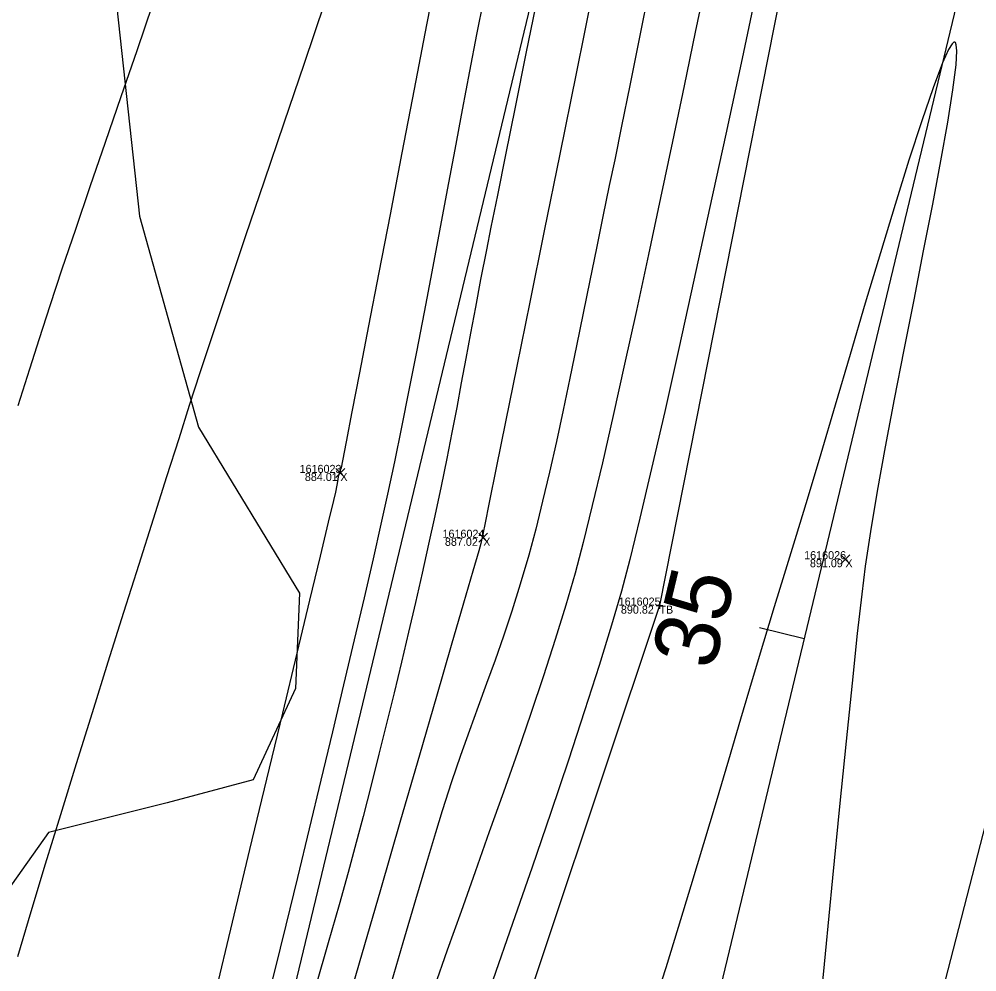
# Model space of a CAD drawing. Extents: x 1957117 to 1971063, y 701601 to 715861.
# Drawn here: x 1963147.31 to 1963188.96, y 705436.69 to 705478.13 of the extents above; entities that cross this region are included whole.
import ezdxf

# ---------------------------------------------------------------- set-up
doc = ezdxf.new("R2010")
doc.units = 0
for name, color, linetype in [('AP_X_Lights', 7, 'Continuous'), ('DT_X_Break_Line', 7, 'Continuous'), ('DT_X_Contour_Major', 7, 'Continuous'), ('DT_X_Contour_Minor', 7, 'Continuous'), ('GE_X_CL_20', 7, 'Continuous'), ('HY_X_Water_Edge', 7, 'Continuous'), ('PV_P_Drive', 7, 'Continuous'), ('PV_P_Shoulder', 7, 'Continuous'), ('RS_Raster1', 7, 'Continuous'), ('RW_X_Esmt_RR', 7, 'Continuous'), ('SC_Scratch1', 7, 'Continuous'), ('SC_Shading5', 7, 'Continuous'), ('VG_X_Tree_Line_Rt', 7, 'Continuous')]:
    doc.layers.add(name, color=color, linetype=linetype)

msp = doc.modelspace()

# ---------------------------------------------------------------- linework, layer by layer
at = {"layer": 'AP_X_Lights'}
for p, q in [((1963161.083, 705458.197), (1963161.471, 705458.587)), ((1963161.083, 705458.587), (1963161.471, 705458.197)), ((1963167.295, 705455.376), (1963167.683, 705455.766)), ((1963167.295, 705455.766), (1963167.683, 705455.376)), ((1963183.049, 705454.445), (1963183.437, 705454.835)), ((1963183.049, 705454.835), (1963183.437, 705454.445))]:
    msp.add_line(p, q, dxfattribs=at)
at = {"layer": 'DT_X_Break_Line'}
for points in [[(1963248.355, 705747.376), (1963235.759, 705698.829), (1963221.229, 705652.053), (1963207.844, 705601.615), (1963200.47, 705556.329), (1963185.917, 705507.018), (1963175.154, 705452.621), (1963160.398, 705408.434), (1963150.566, 705354.43), (1963137.351, 705306.484), (1963127.753, 705261.545), (1963117.087, 705216.019), (1963104.746, 705164.3), (1963091.28, 705116.393), (1963081.686, 705067.168)], [(1963097.69, 705062.728), (1963110.134, 705110.941), (1963118.179, 705161.08), (1963129.819, 705210.034), (1963142.677, 705258.498), (1963154.883, 705308.22), (1963169.696, 705358.61), (1963178.568, 705401.323), (1963191.579, 705451.786), (1963203.047, 705496.926), (1963213.073, 705549.098), (1963225.99, 705592.54), (1963238.509, 705645.64), (1963250.08, 705699.351), (1963260.722, 705745.719)]]:
    msp.add_lwpolyline(points, dxfattribs=at)
at = {"layer": 'DT_X_Contour_Major'}
for points in [[(1963179.454, 705479.728), (1963178.747, 705476.422), (1963178.038, 705473.126), (1963177.337, 705469.891), (1963176.654, 705466.769), (1963176, 705463.81), (1963175.383, 705461.066), (1963174.815, 705458.587), (1963174.306, 705456.426), (1963173.865, 705454.631), (1963173.504, 705453.256), (1963173.07, 705451.764), (1963172.53, 705450.015), (1963171.899, 705448.05), (1963171.193, 705445.906), (1963170.426, 705443.623), (1963169.613, 705441.239), (1963168.771, 705438.794), (1963167.914, 705436.326)], [(1963179.454, 705479.728), (1963178.747, 705476.422), (1963178.038, 705473.126), (1963177.337, 705469.891), (1963176.654, 705466.769), (1963176, 705463.81), (1963175.383, 705461.066), (1963174.815, 705458.587), (1963174.306, 705456.426), (1963173.865, 705454.631), (1963173.504, 705453.256), (1963173.07, 705451.764), (1963172.53, 705450.015), (1963171.899, 705448.05), (1963171.193, 705445.906), (1963170.426, 705443.623), (1963169.613, 705441.239), (1963168.771, 705438.794), (1963167.914, 705436.326)], [(1963167.496, 705478.982), (1963167.203, 705477.465), (1963166.897, 705475.86), (1963166.58, 705474.185), (1963166.256, 705472.459), (1963165.925, 705470.697), (1963165.591, 705468.919), (1963165.255, 705467.141), (1963164.919, 705465.38), (1963164.586, 705463.656), (1963164.258, 705461.984), (1963163.938, 705460.382), (1963163.626, 705458.869), (1963163.326, 705457.461), (1963163.04, 705456.164), (1963162.698, 705454.655), (1963162.309, 705452.966), (1963161.88, 705451.127), (1963161.419, 705449.17), (1963160.934, 705447.127), (1963160.432, 705445.03), (1963159.921, 705442.909), (1963159.409, 705440.796), (1963158.903, 705438.723), (1963158.411, 705436.721), (1963157.941, 705434.822)], [(1963167.496, 705478.982), (1963167.203, 705477.465), (1963166.897, 705475.86), (1963166.58, 705474.185), (1963166.256, 705472.459), (1963165.925, 705470.697), (1963165.591, 705468.919), (1963165.255, 705467.141), (1963164.919, 705465.38), (1963164.586, 705463.656), (1963164.258, 705461.984), (1963163.938, 705460.382), (1963163.626, 705458.869), (1963163.326, 705457.461), (1963163.04, 705456.164), (1963162.698, 705454.655), (1963162.309, 705452.966), (1963161.88, 705451.127), (1963161.419, 705449.17), (1963160.934, 705447.127), (1963160.432, 705445.03), (1963159.921, 705442.909), (1963159.409, 705440.796), (1963158.903, 705438.723), (1963158.411, 705436.721), (1963157.941, 705434.822)]]:
    msp.add_lwpolyline(points, dxfattribs=at)
at = {"layer": 'DT_X_Contour_Minor'}
for points in [[(1963165.563, 705480.621), (1963165.03, 705477.872), (1963164.49, 705475.083), (1963163.955, 705472.315), (1963163.437, 705469.634), (1963162.948, 705467.103), (1963162.5, 705464.785), (1963162.105, 705462.743), (1963161.777, 705461.043), (1963161.526, 705459.746), (1963161.366, 705458.917), (1963161.308, 705458.619), (1963161.272, 705458.507), (1963161.238, 705458.409), (1963161.209, 705458.32), (1963161.183, 705458.23), (1963161.161, 705458.101), (1963161.118, 705457.852), (1963161.061, 705457.553), (1963160.975, 705457.191), (1963160.749, 705456.243), (1963160.397, 705454.776), (1963159.937, 705452.859), (1963159.384, 705450.557), (1963158.755, 705447.938), (1963158.066, 705445.071), (1963157.332, 705442.02), (1963156.571, 705438.855), (1963155.797, 705435.642)], [(1963165.563, 705480.621), (1963165.03, 705477.872), (1963164.49, 705475.083), (1963163.955, 705472.315), (1963163.437, 705469.634), (1963162.948, 705467.103), (1963162.5, 705464.785), (1963162.105, 705462.743), (1963161.777, 705461.043), (1963161.526, 705459.746), (1963161.366, 705458.917), (1963161.308, 705458.619), (1963161.272, 705458.507), (1963161.238, 705458.409), (1963161.209, 705458.32), (1963161.183, 705458.23), (1963161.161, 705458.101), (1963161.118, 705457.852), (1963161.061, 705457.553), (1963160.975, 705457.191), (1963160.749, 705456.243), (1963160.397, 705454.776), (1963159.937, 705452.859), (1963159.384, 705450.557), (1963158.755, 705447.938), (1963158.066, 705445.071), (1963157.332, 705442.02), (1963156.571, 705438.855), (1963155.797, 705435.642)], [(1963174.726, 705479.523), (1963174.275, 705477.277), (1963173.867, 705475.247), (1963173.509, 705473.477), (1963173.209, 705472.009), (1963172.975, 705470.888), (1963172.694, 705469.544), (1963172.411, 705468.165), (1963172.126, 705466.761), (1963171.839, 705465.344), (1963171.55, 705463.924), (1963171.259, 705462.512), (1963170.966, 705461.118), (1963170.671, 705459.755), (1963170.373, 705458.431), (1963170.074, 705457.158), (1963169.772, 705455.947), (1963169.468, 705454.809), (1963169.103, 705453.548), (1963168.739, 705452.385), (1963168.375, 705451.295), (1963168.009, 705450.255), (1963167.64, 705449.24), (1963167.267, 705448.227), (1963166.888, 705447.19), (1963166.502, 705446.106), (1963166.107, 705444.95), (1963165.703, 705443.699), (1963165.409, 705442.742), (1963165.018, 705441.436), (1963164.542, 705439.825), (1963163.993, 705437.952), (1963163.383, 705435.862)], [(1963174.726, 705479.523), (1963174.275, 705477.277), (1963173.867, 705475.247), (1963173.509, 705473.477), (1963173.209, 705472.009), (1963172.975, 705470.888), (1963172.694, 705469.544), (1963172.411, 705468.165), (1963172.126, 705466.761), (1963171.839, 705465.344), (1963171.55, 705463.924), (1963171.259, 705462.512), (1963170.966, 705461.118), (1963170.671, 705459.755), (1963170.373, 705458.431), (1963170.074, 705457.158), (1963169.772, 705455.947), (1963169.468, 705454.809), (1963169.103, 705453.548), (1963168.739, 705452.385), (1963168.375, 705451.295), (1963168.009, 705450.255), (1963167.64, 705449.24), (1963167.267, 705448.227), (1963166.888, 705447.19), (1963166.502, 705446.106), (1963166.107, 705444.95), (1963165.703, 705443.699), (1963165.409, 705442.742), (1963165.018, 705441.436), (1963164.542, 705439.825), (1963163.993, 705437.952), (1963163.383, 705435.862)], [(1963177.167, 705479.766), (1963176.709, 705477.56), (1963176.224, 705475.228), (1963175.718, 705472.811), (1963175.199, 705470.35), (1963174.674, 705467.887), (1963174.152, 705465.462), (1963173.64, 705463.117), (1963173.144, 705460.893), (1963172.674, 705458.831), (1963172.235, 705456.973), (1963171.837, 705455.36), (1963171.486, 705454.033), (1963171.082, 705452.639), (1963170.62, 705451.146), (1963170.109, 705449.571), (1963169.557, 705447.929), (1963168.975, 705446.238), (1963168.372, 705444.515), (1963167.756, 705442.777), (1963167.138, 705441.04), (1963166.525, 705439.322), (1963165.929, 705437.639), (1963165.357, 705436.008)], [(1963177.167, 705479.766), (1963176.709, 705477.56), (1963176.224, 705475.228), (1963175.718, 705472.811), (1963175.199, 705470.35), (1963174.674, 705467.887), (1963174.152, 705465.462), (1963173.64, 705463.117), (1963173.144, 705460.893), (1963172.674, 705458.831), (1963172.235, 705456.973), (1963171.837, 705455.36), (1963171.486, 705454.033), (1963171.082, 705452.639), (1963170.62, 705451.146), (1963170.109, 705449.571), (1963169.557, 705447.929), (1963168.975, 705446.238), (1963168.372, 705444.515), (1963167.756, 705442.777), (1963167.138, 705441.04), (1963166.525, 705439.322), (1963165.929, 705437.639), (1963165.357, 705436.008)], [(1963169.863, 705479.186), (1963169.348, 705476.632), (1963168.876, 705474.294), (1963168.459, 705472.221), (1963168.107, 705470.464), (1963167.828, 705469.073), (1963167.633, 705468.099), (1963167.379, 705466.805), (1963167.149, 705465.601), (1963166.937, 705464.465), (1963166.736, 705463.374), (1963166.539, 705462.306), (1963166.34, 705461.238), (1963166.133, 705460.149), (1963165.909, 705459.015), (1963165.663, 705457.815), (1963165.388, 705456.525), (1963165.117, 705455.293), (1963164.836, 705454.038), (1963164.545, 705452.762), (1963164.244, 705451.467), (1963163.934, 705450.157), (1963163.616, 705448.834), (1963163.289, 705447.499), (1963162.954, 705446.156), (1963162.612, 705444.807), (1963162.264, 705443.454), (1963161.909, 705442.1), (1963161.612, 705441.007), (1963161.223, 705439.615), (1963160.752, 705437.961), (1963160.214, 705436.086)], [(1963169.863, 705479.186), (1963169.348, 705476.632), (1963168.876, 705474.294), (1963168.459, 705472.221), (1963168.107, 705470.464), (1963167.828, 705469.073), (1963167.633, 705468.099), (1963167.379, 705466.805), (1963167.149, 705465.601), (1963166.937, 705464.465), (1963166.736, 705463.374), (1963166.539, 705462.306), (1963166.34, 705461.238), (1963166.133, 705460.149), (1963165.909, 705459.015), (1963165.663, 705457.815), (1963165.388, 705456.525), (1963165.117, 705455.293), (1963164.836, 705454.038), (1963164.545, 705452.762), (1963164.244, 705451.467), (1963163.934, 705450.157), (1963163.616, 705448.834), (1963163.289, 705447.499), (1963162.954, 705446.156), (1963162.612, 705444.807), (1963162.264, 705443.454), (1963161.909, 705442.1), (1963161.612, 705441.007), (1963161.223, 705439.615), (1963160.752, 705437.961), (1963160.214, 705436.086)], [(1963172.264, 705479.377), (1963171.528, 705475.757), (1963170.816, 705472.25), (1963170.141, 705468.918), (1963169.515, 705465.825), (1963168.95, 705463.033), (1963168.46, 705460.607), (1963168.057, 705458.607), (1963167.752, 705457.099), (1963167.56, 705456.143), (1963167.492, 705455.805), (1963167.471, 705455.697), (1963167.45, 705455.589), (1963167.422, 705455.468), (1963167.385, 705455.32), (1963167.293, 705455.002), (1963167.037, 705454.118), (1963166.634, 705452.729), (1963166.101, 705450.893), (1963165.457, 705448.668), (1963164.717, 705446.116), (1963163.899, 705443.294), (1963163.021, 705440.262), (1963162.1, 705437.078), (1963161.153, 705433.804)], [(1963172.264, 705479.377), (1963171.528, 705475.757), (1963170.816, 705472.25), (1963170.141, 705468.918), (1963169.515, 705465.825), (1963168.95, 705463.033), (1963168.46, 705460.607), (1963168.057, 705458.607), (1963167.752, 705457.099), (1963167.56, 705456.143), (1963167.492, 705455.805), (1963167.471, 705455.697), (1963167.45, 705455.589), (1963167.422, 705455.468), (1963167.385, 705455.32), (1963167.293, 705455.002), (1963167.037, 705454.118), (1963166.634, 705452.729), (1963166.101, 705450.893), (1963165.457, 705448.668), (1963164.717, 705446.116), (1963163.899, 705443.294), (1963163.021, 705440.262), (1963162.1, 705437.078), (1963161.153, 705433.804)], [(1963160.59, 705478.821), (1963159.698, 705476.193), (1963158.818, 705473.599), (1963157.965, 705471.085), (1963157.158, 705468.697), (1963156.412, 705466.48), (1963155.744, 705464.481), (1963155.17, 705462.745), (1963154.708, 705461.319), (1963154.246, 705459.871), (1963153.718, 705458.215), (1963153.136, 705456.385), (1963152.509, 705454.411), (1963151.85, 705452.328), (1963151.168, 705450.165), (1963150.476, 705447.956), (1963149.783, 705445.733), (1963149.101, 705443.528), (1963148.441, 705441.373), (1963147.813, 705439.3), (1963147.229, 705437.342)], [(1963160.59, 705478.821), (1963159.698, 705476.193), (1963158.818, 705473.599), (1963157.965, 705471.085), (1963157.158, 705468.697), (1963156.412, 705466.48), (1963155.744, 705464.481), (1963155.17, 705462.745), (1963154.708, 705461.319), (1963154.246, 705459.871), (1963153.718, 705458.215), (1963153.136, 705456.385), (1963152.509, 705454.411), (1963151.85, 705452.328), (1963151.168, 705450.165), (1963150.476, 705447.956), (1963149.783, 705445.733), (1963149.101, 705443.528), (1963148.441, 705441.373), (1963147.813, 705439.3), (1963147.229, 705437.342)], [(1963153.107, 705478.756), (1963152.419, 705476.75), (1963151.728, 705474.741), (1963151.046, 705472.758), (1963150.385, 705470.83), (1963149.756, 705468.985), (1963149.171, 705467.251), (1963148.642, 705465.656), (1963148.179, 705464.229), (1963147.759, 705462.905), (1963147.256, 705461.31)], [(1963153.107, 705478.756), (1963152.419, 705476.75), (1963151.728, 705474.741), (1963151.046, 705472.758), (1963150.385, 705470.83), (1963149.756, 705468.985), (1963149.171, 705467.251), (1963148.642, 705465.656), (1963148.179, 705464.229), (1963147.759, 705462.905), (1963147.256, 705461.31)], [(1963182.048, 705434.036), (1963182.379, 705437.476), (1963182.7, 705440.777), (1963183.005, 705443.88), (1963183.29, 705446.725), (1963183.549, 705449.253), (1963183.776, 705451.405), (1963183.968, 705453.12), (1963184.118, 705454.34), (1963184.342, 705455.843), (1963184.638, 705457.593), (1963184.991, 705459.532), (1963185.384, 705461.603), (1963185.802, 705463.751), (1963186.228, 705465.918), (1963186.646, 705468.048), (1963187.04, 705470.083), (1963187.394, 705471.966), (1963187.691, 705473.642), (1963187.917, 705475.052), (1963188.054, 705476.14), (1963188.089, 705476.741), (1963188.067, 705477.015), (1963188.027, 705477.107), (1963187.999, 705477.124), (1963187.966, 705477.121), (1963187.885, 705477.054), (1963187.73, 705476.807), (1963187.466, 705476.226), (1963187.053, 705475.139), (1963186.561, 705473.709), (1963186.006, 705471.996), (1963185.402, 705470.061), (1963184.764, 705467.967), (1963184.107, 705465.775), (1963183.446, 705463.545), (1963182.794, 705461.338), (1963182.168, 705459.217), (1963181.581, 705457.242), (1963181.049, 705455.475), (1963180.586, 705453.977), (1963180.148, 705452.565), (1963179.681, 705451.032), (1963179.191, 705449.397), (1963178.681, 705447.681), (1963178.155, 705445.906), (1963177.617, 705444.092), (1963177.071, 705442.26), (1963176.521, 705440.431), (1963175.972, 705438.625), (1963175.426, 705436.864), (1963174.889, 705435.168)], [(1963182.048, 705434.036), (1963182.379, 705437.476), (1963182.7, 705440.777), (1963183.005, 705443.88), (1963183.29, 705446.725), (1963183.549, 705449.253), (1963183.776, 705451.405), (1963183.968, 705453.12), (1963184.118, 705454.34), (1963184.342, 705455.843), (1963184.638, 705457.593), (1963184.991, 705459.532), (1963185.384, 705461.603), (1963185.802, 705463.751), (1963186.228, 705465.918), (1963186.646, 705468.048), (1963187.04, 705470.083), (1963187.394, 705471.966), (1963187.691, 705473.642), (1963187.917, 705475.052), (1963188.054, 705476.14), (1963188.089, 705476.741), (1963188.067, 705477.015), (1963188.027, 705477.107), (1963187.999, 705477.124), (1963187.966, 705477.121), (1963187.885, 705477.054), (1963187.73, 705476.807), (1963187.466, 705476.226), (1963187.053, 705475.139), (1963186.561, 705473.709), (1963186.006, 705471.996), (1963185.402, 705470.061), (1963184.764, 705467.967), (1963184.107, 705465.775), (1963183.446, 705463.545), (1963182.794, 705461.338), (1963182.168, 705459.217), (1963181.581, 705457.242), (1963181.049, 705455.475), (1963180.586, 705453.977), (1963180.148, 705452.565), (1963179.681, 705451.032), (1963179.191, 705449.397), (1963178.681, 705447.681), (1963178.155, 705445.906), (1963177.617, 705444.092), (1963177.071, 705442.26), (1963176.521, 705440.431), (1963175.972, 705438.625), (1963175.426, 705436.864), (1963174.889, 705435.168)]]:
    msp.add_lwpolyline(points, dxfattribs=at)
at = {"layer": 'GE_X_CL_20'}
msp.add_line((1963181.445, 705451.181), (1963179.501, 705451.648), dxfattribs=at)
msp.add_lwpolyline([(1963418.3, 706437.397), (1962895.621, 704261.062)], dxfattribs=at)
at = {"layer": 'HY_X_Water_Edge'}
msp.add_spline([(1963191.723, 701994.048), (1963062.047, 702441.167), (1962863.491, 703169.356), (1962827.53, 703438.691), (1962823.213, 703537.412), (1962817.962, 703593.874), (1962817.97, 703697.316), (1962828.582, 703804.235), (1962836.461, 703844.734), (1962850.687, 703896.004), (1962867.251, 703938.846), (1962873.848, 703992.355), (1962884.135, 704091.371), (1962891.241, 704140.854), (1962897.382, 704180.529), (1962905.467, 704230.979), (1962943.949, 704328.022), (1962948.537, 704378.842), (1962964.114, 704426.264), (1963004.885, 704570.73), (1963042.054, 704716.522), (1963062.038, 704814.417), (1963072.171, 704860.237), (1963090.023, 704956.798), (1963107.066, 705031.783), (1963133.773, 705105.742), (1963148.685, 705206.74), (1963175.48, 705301.059), (1963191.635, 705353.417), (1963210.988, 705447.286), (1963219.532, 705497.27), (1963230.124, 705549.475), (1963251.052, 705591.159), (1963275.289, 705693.429), (1963292.982, 705784.032), (1963302.841, 705839.645), (1963335.126, 705936.766), (1963359.752, 706046.75), (1963389.133, 706177.299), (1963417.827, 706273.456), (1963475.868, 706451.902), (1963533.782, 706640.53), (1963553.86, 706696.984), (1963580.184, 706715.425), (1963609.172, 706718.73), (1963617.062, 706714.691), (1963619.447, 706694.678), (1963564.282, 706533.07), (1963531.853, 706395.229), (1963434.4, 706006.96), (1963354.09, 705679.186), (1963237.513, 705206.07), (1963167.369, 704892.962), (1963059.145, 704434.176), (1962907.914, 703908.742), (1962877.458, 703703.326), (1962898.357, 703412.121), (1962942.65, 703052.267), (1963048.963, 702674.866), (1963191.468, 702189.666), (1963245.396, 702019.832)], degree=3, dxfattribs=at)
at = {"layer": 'PV_P_Drive'}
for p, q in [((1963175.008, 705452.621), (1963175.3, 705452.621)), ((1963175.154, 705452.767), (1963175.154, 705452.475)), ((1963175.154, 705452.621), (1963175.154, 705452.621))]:
    msp.add_line(p, q, dxfattribs=at)
at = {"layer": 'RW_X_Esmt_RR'}
msp.add_lwpolyline([(1962866.45, 704268.068), (1963123.345, 705337.727), (1963135.496, 705336.937), (1963400.797, 706441.601)], dxfattribs=at)
at = {"layer": 'SC_Shading5'}
for points in [[(1963026.912, 704294.121), (1963138.818, 704737.794), (1963251.679, 705213.963), (1963374.306, 705730.111), (1963454.783, 706045.593), (1963517.244, 706296.713), (1963562.763, 706479.256), (1963580.13, 706553.799), (1963589.678, 706586.994)], [(1963609.915, 706579.703), (1963587.283, 706499.153), (1963552.056, 706354.005), (1963480.911, 706069.234), (1963357.401, 705576.869), (1963272.751, 705226.931), (1963210.247, 704956.481), (1963044.97, 704288.881)]]:
    msp.add_spline(points, degree=3, dxfattribs=at)
at = {"layer": 'VG_X_Tree_Line_Rt'}
msp.add_lwpolyline([(1963170.042, 705519.614), (1963171.809, 705512.992), (1963168.095, 705505.86), (1963161.791, 705504.406), (1963154.098, 705496.914), (1963153.517, 705487.162), (1963150.697, 705486.514), (1963152.535, 705469.552), (1963155.104, 705460.385), (1963159.499, 705453.167), (1963159.333, 705449.02), (1963157.482, 705445.047), (1963153.748, 705444.038), (1963148.585, 705442.756), (1963145.334, 705438.187), (1963140.979, 705435.891), (1963136.507, 705437.977), (1963129.733, 705432.733), (1963125.595, 705427.896), (1963128.863, 705421.23), (1963129.219, 705409.143)], dxfattribs=at)

# ---------------------------------------------------------------- texts
at = {"layer": 'GE_X_CL_20'}
msp.add_text('35', height=2.8, rotation=76.4953, dxfattribs=at).set_placement((1963177.505, 705449.762))
at = {"layer": 'PV_P_Shoulder'}
for s, p in [('884.01', (1963159.733, 705458.042)), ('887.02', (1963165.825, 705455.221)), ('891.09', (1963181.7, 705454.29)), ('890.82', (1963173.479, 705452.271))]:
    msp.add_text(s, height=0.35, dxfattribs=at).set_placement(p)
at = {"layer": 'RS_Raster1'}
for s, p in [('1616023', (1963159.505, 705458.392)), ('1616024', (1963165.72, 705455.571)), ('1616026', (1963181.449, 705454.64)), ('1616025', (1963173.382, 705452.621))]:
    msp.add_text(s, height=0.35, dxfattribs=at).set_placement(p)
at = {"layer": 'SC_Scratch1'}
for s, p in [('X', (1963161.277, 705458.042)), ('X', (1963167.489, 705455.221)), ('X', (1963183.243, 705454.29)), ('TB', (1963175.154, 705452.271))]:
    msp.add_text(s, height=0.35, dxfattribs=at).set_placement(p)

doc.saveas('drawing.dxf')
